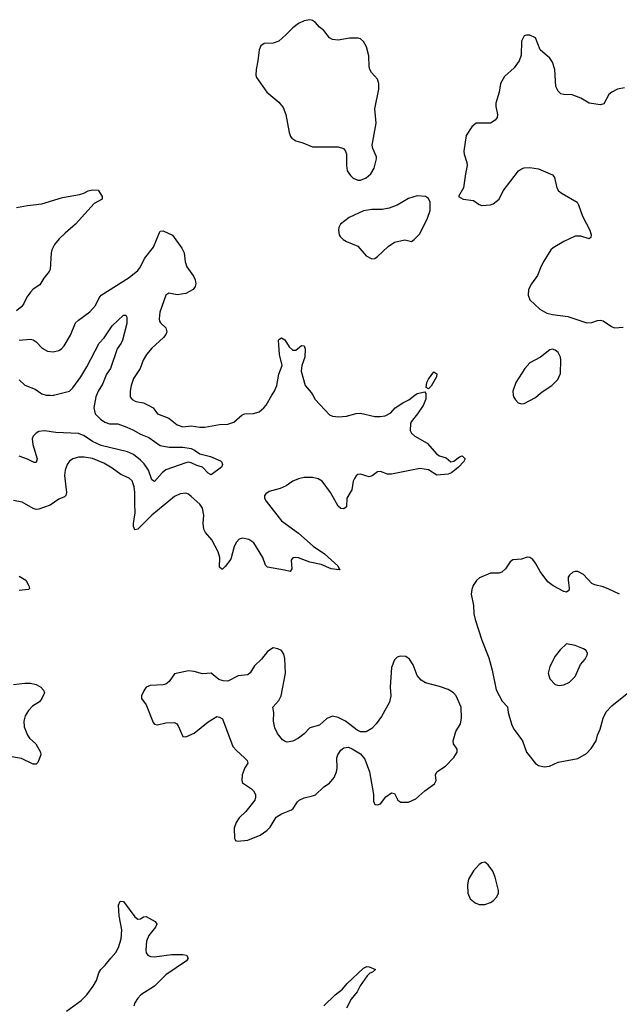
# Model space of a CAD drawing. Header units: inches. Extents: x 1682530 to 1839546, y 640742 to 791647.
# Tile 500 of 656: x 1763774 to 1768024, y 655682 to 662663. Entities that reach past the tile are written whole.
import ezdxf

# ---------------------------------------------------------------- set-up
doc = ezdxf.new("R2010")
doc.units = ezdxf.units.IN
doc.header["$MEASUREMENT"] = 0
doc.layers.add('B7665', color=7, linetype='Continuous')
doc.layers.add('B7666', color=7, linetype='Continuous')

msp = doc.modelspace()

# ---------------------------------------------------------------- linework, layer by layer
at = {"layer": 'B7665', "color": 5}
for points, elevation in [([(1766652.1, 660000), (1766651.4, 659971.4), (1766632.2, 659927.8), (1766592.7, 659867.3), (1766548, 659812), (1766542.5, 659797.5), (1766541.7, 659750), (1766551.2, 659731.2), (1766574.4, 659710), (1766661.3, 659661.3), (1766730, 659583.1), (1766750, 659570.3), (1766796.5, 659556.5), (1766830, 659527.3), (1766850, 659533.4), (1766890, 659564), (1766910, 659570.5), (1766930.8, 659550), (1766920.5, 659530), (1766884.4, 659490), (1766833.7, 659450), (1766810, 659441.4), (1766730, 659434), (1766670, 659470.8), (1766610, 659482), (1766410, 659440.4), (1766381.5, 659441.5), (1766330, 659460.7), (1766310, 659458), (1766272.2, 659427.8), (1766250, 659422), (1766190, 659441.3), (1766170, 659438.7), (1766158, 659430), (1766146, 659410), (1766137.1, 659390), (1766128.2, 659330), (1766093.4, 659270), (1766090.7, 659210), (1766070, 659195.1), (1766050, 659197), (1766030, 659214.5), (1765977.3, 659310), (1765918.3, 659390), (1765890, 659408.5), (1765850, 659417.8), (1765790, 659417.2), (1765750, 659407.2), (1765710.5, 659390), (1765662.7, 659357.3), (1765620, 659340), (1765542.3, 659317.7), (1765517.6, 659302.4), (1765508.2, 659290), (1765508.4, 659271.6), (1765519.5, 659250), (1765630, 659110.3), (1765750, 659022.6), (1765854.6, 658930), (1765934.9, 658874.9), (1766028.2, 658790), (1766035.1, 658775.1), (1766042.8, 658770), (1766037.5, 658762.5), (1765981.2, 658770), (1765910, 658799.3), (1765830, 658815.8), (1765750, 658848.2), (1765730.4, 658849.6), (1765710, 658846.6), (1765698.4, 658830), (1765701.3, 658770), (1765690.4, 658749.6), (1765650, 658761.2), (1765530, 658782), (1765514.7, 658794.7), (1765496, 658850), (1765432.7, 658952.7), (1765397.3, 658977.3), (1765352.9, 658987.1), (1765330, 658978.9), (1765310, 658958.4), (1765293, 658927), (1765270, 658838), (1765230, 658785.6), (1765210, 658766.6), (1765207, 658767), (1765190, 658782), (1765191.1, 658850), (1765179.3, 658890), (1765136.3, 658976.3), (1765090, 659028.2), (1765078.2, 659050), (1765073.6, 659090), (1765078.5, 659150), (1765070, 659199.5), (1765050, 659228), (1764990, 659283), (1764970, 659298.7), (1764950, 659306.3), (1764910, 659301.3), (1764870, 659283.5), (1764709.1, 659150), (1764610, 659051.8), (1764590, 659046.6), (1764580.5, 659070), (1764579.7, 659090), (1764593, 659167), (1764588.5, 659230), (1764590.4, 659310), (1764585.5, 659350), (1764570, 659393.7), (1764550, 659413.1), (1764490, 659439.3), (1764430, 659484.1), (1764370, 659517.7), (1764290, 659552.3), (1764230, 659561.6), (1764190, 659560.8), (1764151.1, 659548.9), (1764126.9, 659533.1), (1764110.2, 659509.8), (1764095.8, 659470), (1764090.2, 659430.2), (1764104.9, 659310), (1764101.3, 659290), (1764090, 659279.7), (1764050, 659263.1), (1763990, 659220.4), (1763910, 659192.4), (1763890, 659189.7), (1763870, 659196.4), (1763790, 659243), (1763730, 659254.7)], 680), ([(1764317.2, 660000), (1764312.7, 659990), (1764300.1, 659910), (1764309.1, 659869.1), (1764345.2, 659830), (1764377.4, 659810), (1764410, 659798.6), (1764470, 659797.1), (1764534.1, 659774.1), (1764575.7, 659755.7), (1764630, 659723.7), (1764690, 659701.1), (1764770, 659644.3), (1764831.9, 659631.9), (1764930, 659632.9), (1764990, 659622.1), (1765012, 659612), (1765050, 659584.2), (1765127.1, 659567.1), (1765195.9, 659535.9), (1765206.8, 659526.8), (1765210.7, 659510), (1765202.8, 659490), (1765130, 659435.3), (1765110, 659448.7), (1765070, 659491.2), (1765030, 659502.2), (1764990, 659521.1), (1764970, 659525.7), (1764950, 659522.2), (1764810, 659470.6), (1764782.6, 659450), (1764729.7, 659389.7), (1764710, 659401.2), (1764686.3, 659470), (1764655.1, 659515.1), (1764630, 659540.9), (1764580, 659580), (1764538, 659598), (1764350, 659644.8), (1764290, 659671.9), (1764230, 659712.4), (1764190, 659729.2), (1764030, 659736.9), (1763950, 659748.2), (1763910, 659743.1), (1763890, 659731.9), (1763868.9, 659711.1), (1763862.6, 659690), (1763865.8, 659650), (1763896.5, 659550), (1763890, 659524.5), (1763876.7, 659523.3), (1763830, 659547.8), (1763770, 659568.6)], 660), ([(1763989, 660000), (1764010, 659999), (1764013.9, 660000)], 660), ([(1764557.3, 660000), (1764557.3, 659990), (1764570.8, 659970), (1764597, 659957), (1764650, 659947.1), (1764690, 659928.3), (1764719.6, 659910), (1764750, 659869.1), (1764830, 659838.3), (1764890, 659790.3), (1764930, 659776.5), (1764990, 659782.2), (1765050, 659773.8), (1765086.2, 659773.8), (1765190, 659792.8), (1765250, 659796), (1765291.6, 659810), (1765350, 659861.7), (1765370, 659867.6), (1765430, 659871.3), (1765470, 659883.2), (1765504.7, 659910), (1765520.5, 659930), (1765561.5, 660000)], 680), ([(1765851.2, 660000), (1765869, 659969), (1765970, 659862.4), (1765990, 659851.3), (1766033, 659847), (1766090, 659851.3), (1766159, 659870), (1766190, 659873.8), (1766290, 659848.9), (1766328.9, 659848.9), (1766364.6, 659855.4), (1766404.1, 659875.9), (1766435.6, 659910), (1766490, 659946.5), (1766532.4, 659967.6), (1766574.1, 660000)], 680), ([(1767272.2, 660000), (1767273.4, 659990), (1767287.1, 659967.1), (1767307.2, 659947.2), (1767330, 659939.3), (1767350, 659942), (1767430, 659983.2), (1767449.5, 660000)], 720), ([(1768026, 658590), (1767950, 658625.5), (1767910, 658642.2), (1767850, 658655.6), (1767830, 658665.1), (1767769.4, 658730), (1767730, 658751.5), (1767710, 658751.6), (1767694.2, 658745.8), (1767670, 658725.2), (1767661.6, 658710), (1767660.4, 658690), (1767667.9, 658632.1), (1767664.9, 658615.1), (1767650, 658605.1), (1767630, 658609.7), (1767555.8, 658650), (1767518, 658678), (1767462, 658750), (1767430, 658809.3), (1767410, 658835.1), (1767390, 658849.4), (1767370, 658852.7), (1767330, 658837.2), (1767270, 658833.2), (1767250, 658819), (1767217.3, 658770), (1767190, 658746.6), (1767170, 658739.3), (1767110, 658738), (1767033.8, 658706.2), (1767012.1, 658687.9), (1766988.9, 658651.1), (1766978, 658622), (1766973.1, 658590), (1766990.4, 658510), (1766993.4, 658450), (1767002, 658410), (1767050, 658264), (1767098.6, 658138.6), (1767122.8, 658050), (1767150, 657911.3), (1767192.2, 657832.2), (1767230.3, 657790.3), (1767235.8, 657750), (1767261.8, 657661.8), (1767277.6, 657630), (1767336.4, 657550), (1767364.9, 657470), (1767430.3, 657390.3), (1767450, 657375.8), (1767490, 657364.9), (1767529.7, 657370.3), (1767590, 657398.9), (1767730, 657424.9), (1767790, 657460.9), (1767825, 657495), (1767859.1, 657550), (1767870, 657591), (1767888.2, 657631.8), (1767908.3, 657710), (1767930, 657755.5), (1767970, 657797.1), (1768090, 657894)], 720), ([(1763770, 658716.5), (1763817.6, 658690), (1763839.5, 658650), (1763842, 658630), (1763836, 658624), (1763770, 658615.8)], 680), ([(1763730, 657950.4), (1763810, 657959.5), (1763850, 657958.4), (1763890.4, 657950.4), (1763922.8, 657930), (1763942.8, 657910), (1763950.3, 657890.3), (1763930, 657849.3), (1763912.9, 657827.1), (1763863.4, 657796.6), (1763835.1, 657764.9), (1763812.4, 657727.6), (1763802, 657690), (1763804.7, 657650), (1763827.9, 657590), (1763842.3, 657570), (1763889.1, 657529.1), (1763921.1, 657470), (1763923.8, 657450), (1763902.8, 657397.2), (1763890, 657384.5), (1763870, 657383.6), (1763785.3, 657425.3), (1763690, 657440.4)], 680), ([(1764105.9, 655634.1), (1764210, 655710.3), (1764249.8, 655750), (1764294.6, 655810), (1764317.4, 655850), (1764335.3, 655904.7), (1764349.7, 655930), (1764380.2, 655959.8), (1764418.5, 656010), (1764456, 656050), (1764474.8, 656085.2), (1764492.6, 656147.4), (1764498.1, 656210), (1764478.6, 656310), (1764473.9, 656386.1), (1764486.4, 656413.6), (1764510, 656410.3), (1764590, 656302), (1764610, 656285.5), (1764630, 656287.7), (1764650, 656302), (1764670, 656304.9), (1764734.9, 656270), (1764746, 656250), (1764736.9, 656230), (1764689.6, 656170.4), (1764672.9, 656130), (1764666.7, 656066.7), (1764670, 656046.4), (1764681.7, 656030), (1764701.3, 656021.3), (1764730, 656018.4), (1764850, 656034.7), (1764930, 656035.6), (1764954.8, 656030), (1764967.7, 656010), (1764955.5, 655990), (1764809.4, 655890.6), (1764728.4, 655810), (1764632.4, 655750), (1764610, 655726), (1764590, 655691.8), (1764583.2, 655670)], 680), ([(1765930, 655670.3), (1766010, 655750.3), (1766062.4, 655790), (1766094.7, 655830), (1766210, 655939.5), (1766234, 655950), (1766250, 655948), (1766296, 655930), (1766274.8, 655910), (1766256, 655904), (1766235.3, 655884.7), (1766185.8, 655814.2), (1766166.5, 655770), (1766122.2, 655717.8), (1766090, 655654.8)], 680)]:
    msp.add_lwpolyline(points, dxfattribs=dict(at, elevation=elevation))
for points, elevation in [([(1765570, 658209.6), (1765530, 658182.9), (1765488.2, 658130), (1765438.5, 658081.5), (1765407.4, 658032.6), (1765390, 658018.4), (1765321, 658010), (1765250, 657974.3), (1765214.7, 657974.7), (1765184.2, 657984.2), (1765130, 658028.7), (1765070, 658025.2), (1765010, 658042), (1764970, 658047), (1764870, 658024), (1764834, 657970), (1764808.6, 657951.4), (1764790, 657946), (1764698.7, 657941.3), (1764670.8, 657930), (1764655.5, 657910), (1764636.3, 657870), (1764637.3, 657850), (1764670, 657806), (1764719.5, 657679.5), (1764730, 657668), (1764750, 657664.4), (1764810, 657678.4), (1764870, 657680.5), (1764886.8, 657670), (1764896.7, 657656.7), (1764930, 657582), (1764950, 657578), (1765010, 657604.9), (1765110, 657684.9), (1765170, 657722.8), (1765190, 657718.8), (1765210, 657706), (1765284.9, 657510), (1765310, 657480.7), (1765367.3, 657430), (1765384.7, 657410), (1765391.6, 657391.6), (1765370, 657358), (1765350.7, 657310), (1765347.3, 657270), (1765353.4, 657253.4), (1765416, 657210), (1765430, 657196), (1765444, 657170), (1765444.9, 657150), (1765439.1, 657130), (1765377.3, 657050), (1765330, 657005.2), (1765307.7, 656970), (1765294, 656930), (1765296.9, 656856.9), (1765303.5, 656843.5), (1765318, 656838), (1765390, 656846.4), (1765478.3, 656881.7), (1765526.2, 656913.8), (1765550, 656938.8), (1765591.9, 657008.1), (1765630, 657033.4), (1765700.1, 657059.9), (1765712.7, 657070), (1765742.5, 657117.5), (1765755.3, 657130), (1765790, 657146.8), (1765850, 657159.1), (1765870, 657168.2), (1765930, 657223.1), (1765969.7, 657250.3), (1766002.9, 657290), (1766018.4, 657330), (1766023.3, 657356.7), (1766022, 657430), (1766028.5, 657451.5), (1766050, 657484.9), (1766070, 657501.6), (1766104.1, 657504.1), (1766130, 657492.7), (1766190, 657458), (1766220.6, 657420.6), (1766251.8, 657330), (1766280.3, 657170), (1766281.6, 657121.6), (1766290, 657098), (1766310, 657096), (1766330, 657102.8), (1766367.9, 657152.1), (1766410, 657181), (1766430, 657176), (1766454, 657130), (1766474.6, 657114.6), (1766530, 657115.3), (1766580.6, 657139.4), (1766644.6, 657195.4), (1766714.6, 657245.4), (1766726.3, 657270), (1766719.7, 657310), (1766729.6, 657330), (1766791.8, 657370), (1766850, 657432.7), (1766875.1, 657470), (1766874.3, 657490), (1766849.1, 657529.1), (1766846, 657550), (1766864.4, 657615.6), (1766898.5, 657670), (1766904.5, 657710), (1766901.8, 657790), (1766868.2, 657870), (1766848, 657890), (1766810, 657914.5), (1766750, 657935.4), (1766650, 657960.7), (1766619.3, 657979.3), (1766590, 658013.2), (1766561.6, 658090), (1766537, 658130), (1766510, 658147.3), (1766470, 658149.4), (1766450, 658142.7), (1766430, 658124), (1766408.4, 658070), (1766398.7, 657930), (1766403.1, 657870), (1766394.9, 657825.1), (1766337.5, 657722.5), (1766300.5, 657670), (1766270, 657638), (1766230, 657615.1), (1766190, 657615.1), (1766166.2, 657626.2), (1766082.7, 657690), (1766030, 657716.2), (1765990, 657724.5), (1765950, 657709.3), (1765898.4, 657661.6), (1765830, 657641.3), (1765790, 657600.5), (1765750, 657569.7), (1765710, 657548), (1765670, 657540.5), (1765650, 657547), (1765637.2, 657557.2), (1765601.6, 657601.6), (1765582.5, 657642.5), (1765573.1, 657690), (1765575.4, 657750), (1765567.3, 657790), (1765610, 657835.5), (1765626.9, 657870), (1765658, 658030), (1765652.9, 658132.9), (1765645.6, 658165.6), (1765629.6, 658189.6), (1765602.7, 658202.7)], 720), ([(1767650, 658238), (1767603.7, 658196.3), (1767570, 658149.3), (1767530, 658077.2), (1767518.4, 658030), (1767530.6, 657990), (1767570, 657950.6), (1767596.6, 657943.4), (1767630, 657947.3), (1767670, 657966.8), (1767710, 658006.8), (1767748.2, 658091.8), (1767782.7, 658130), (1767796.5, 658156.5), (1767797.2, 658170), (1767789.4, 658189.4), (1767770, 658202.7), (1767710, 658226)], 740), ([(1767070, 656689.2), (1767050, 656686), (1767030, 656672.7), (1766990, 656629.2), (1766955.5, 656570), (1766946.4, 656530), (1766950.5, 656470.5), (1766966.8, 656430), (1767001.1, 656401.1), (1767030, 656390.7), (1767069.3, 656390.7), (1767110, 656404), (1767130, 656414.8), (1767156.1, 656443.9), (1767166.6, 656470), (1767166.6, 656490), (1767143.2, 656583.2), (1767126.3, 656626.3), (1767093.2, 656670)], 720)]:
    msp.add_lwpolyline(points, close=True, dxfattribs=dict(at, elevation=elevation))
at = {"layer": 'B7666', "color": 5}
for points, elevation in [([(1765830, 662662.7), (1765790, 662655.1), (1765750, 662634.5), (1765710, 662605.1), (1765663.2, 662556.8), (1765610, 662511.5), (1765570, 662495.1), (1765506.4, 662493.6), (1765482.8, 662477.2), (1765470.5, 662449.5), (1765462.4, 662370), (1765448.5, 662308.5), (1765446.7, 662270), (1765452.1, 662252.1), (1765525.5, 662150), (1765610, 662078), (1765641.1, 662041.1), (1765659.6, 661990), (1765684, 661864), (1765693.8, 661833.8), (1765702.9, 661822.9), (1765730, 661804.4), (1765781, 661790), (1765850, 661762), (1766030, 661760.8), (1766069, 661749), (1766083.7, 661730), (1766090.3, 661710), (1766090.3, 661630), (1766095.3, 661590), (1766117.8, 661557.8), (1766138.3, 661538.3), (1766170, 661524), (1766190, 661524.9), (1766230, 661540.4), (1766262.9, 661570), (1766285.1, 661610), (1766303.3, 661676.7), (1766303.6, 661690), (1766276.3, 661750), (1766272.3, 661772.3), (1766299.2, 661930), (1766290.9, 662030), (1766319.7, 662170), (1766319.6, 662210), (1766310, 662241.2), (1766267.6, 662287.6), (1766256.3, 662310), (1766251.2, 662330), (1766247.5, 662407.5), (1766232.3, 662470), (1766210, 662509.2), (1766190, 662526), (1766171.5, 662531.5), (1766111.4, 662531.4), (1766030, 662518), (1765990, 662522.9), (1765970, 662535.1), (1765930, 662586.6), (1765899.3, 662610), (1765870, 662642.7), (1765850, 662656)], 720), ([(1766590, 661414.2), (1766530, 661394.7), (1766450, 661348), (1766392.7, 661327.3), (1766342, 661318), (1766270, 661317.7), (1766210, 661308.2), (1766110, 661259.6), (1766046.6, 661213.4), (1766034.9, 661190), (1766032.7, 661170), (1766038, 661138), (1766044.8, 661124.8), (1766065.3, 661105.3), (1766090, 661090.4), (1766170, 661057), (1766229, 660989), (1766270, 660968.4), (1766290, 660970.5), (1766310, 660983), (1766384.9, 661055.1), (1766430, 661086.4), (1766502.8, 661102.8), (1766550, 661091.3), (1766570, 661104.7), (1766610, 661144), (1766665.2, 661254.8), (1766682.6, 661310), (1766684, 661370), (1766670, 661395.1), (1766649, 661410)], 720), ([(1766670, 660046.6), (1766654.6, 660054.6), (1766659.6, 660090), (1766670, 660113), (1766710, 660166), (1766730, 660152), (1766726.8, 660130), (1766690, 660065.1)], 680)]:
    msp.add_lwpolyline(points, close=True, dxfattribs=dict(at, elevation=elevation))
for points, elevation in [([(1768061.3, 662178.7), (1768010, 662169.3), (1767970, 662149.4), (1767950, 662132.3), (1767913.3, 662066.7), (1767890, 662058.7), (1767810, 662070.9), (1767750, 662107.4), (1767690.4, 662129.6), (1767630, 662131.3), (1767610, 662137.6), (1767590, 662157), (1767574.7, 662190), (1767565.7, 662310), (1767550, 662362.7), (1767530, 662389.4), (1767462.7, 662450), (1767430, 662534), (1767390, 662553.2), (1767366, 662554), (1767350, 662548), (1767330.7, 662509.3), (1767328, 662410), (1767314.4, 662370), (1767278.9, 662321.1), (1767210, 662260.5), (1767180.8, 662210), (1767171.7, 662150), (1767149.1, 662070), (1767148.2, 662048.2), (1767160.3, 661990), (1767158.4, 661970), (1767143.8, 661950), (1767110, 661929.7), (1767010, 661929.5), (1766977.7, 661902.3), (1766937.2, 661842.8), (1766922, 661730), (1766923.1, 661710), (1766943, 661650), (1766944.9, 661630), (1766932.4, 661570), (1766920.4, 661470), (1766882.8, 661410), (1766918, 661390), (1766990, 661380.3), (1767030, 661352.8), (1767050, 661346.3), (1767109.8, 661350.2), (1767130, 661356.5), (1767173.1, 661390), (1767200.4, 661450), (1767309.9, 661590.1), (1767330, 661604.7), (1767350, 661611.4), (1767390, 661614.3), (1767450, 661604.2), (1767550, 661562), (1767563.4, 661543.4), (1767581.7, 661470), (1767592.2, 661450), (1767618.4, 661430), (1767723.7, 661370), (1767734.9, 661350), (1767762.3, 661270), (1767813.6, 661170), (1767823, 661137), (1767820.7, 661119.3), (1767810, 661109.6), (1767750, 661128.8), (1767710, 661127.1), (1767630.3, 661090), (1767554.6, 661045.4), (1767538.7, 661030), (1767488.7, 660950), (1767470, 660916), (1767444.2, 660850), (1767401.3, 660790), (1767379.5, 660750), (1767376.4, 660710), (1767390, 660677.3), (1767460.5, 660610), (1767510, 660581.7), (1767550, 660571.7), (1767659.6, 660559.6), (1767793, 660513), (1767830, 660516.4), (1767870, 660530.3), (1767890, 660532), (1767910, 660527), (1767967.9, 660487.9), (1767990, 660478.7), (1768050, 660482.8)], 720), ([(1763750, 661330.3), (1763830, 661346), (1763930, 661356.9), (1764078.1, 661401.9), (1764196.9, 661423.1), (1764227.1, 661432.9), (1764258, 661450), (1764290, 661457.6), (1764330, 661453.1), (1764357.6, 661410), (1764357.1, 661390), (1764301.5, 661358.5), (1764170, 661213.3), (1764094.9, 661150), (1764054, 661110), (1764021.3, 661070), (1764001.1, 661030), (1763996, 661010), (1763988.9, 660891.1), (1763983.2, 660876.8), (1763944.9, 660830), (1763915.9, 660784.1), (1763870, 660752), (1763849, 660731), (1763823.8, 660696.2), (1763803, 660650), (1763788, 660630), (1763750, 660597.6)], 680), ([(1763770.3, 660390.3), (1763850, 660398.7), (1763870, 660392.4), (1763890, 660378.4), (1763933.9, 660333.9), (1763970, 660312), (1764011.9, 660308.1), (1764050, 660317), (1764070, 660328.5), (1764089.8, 660350.2), (1764134.3, 660425.7), (1764170, 660513), (1764190, 660532.4), (1764270, 660590.4), (1764310, 660635.5), (1764335.8, 660690), (1764350.8, 660709.2), (1764550, 660835.6), (1764610, 660885.3), (1764629.8, 660910.2), (1764658.7, 660970), (1764721.4, 661050), (1764764.9, 661155.1), (1764770, 661162.8), (1764790, 661164.9), (1764855.5, 661135.5), (1764922.5, 661042.5), (1764939.1, 661010), (1764947.1, 660947.1), (1764957.6, 660910), (1765005.3, 660845.3), (1765017.4, 660817.4), (1765022.3, 660790), (1765017.8, 660770), (1765002.6, 660750), (1764950, 660722), (1764890, 660711.2), (1764830, 660723.6), (1764810, 660709.3), (1764767, 660590), (1764762.4, 660542.4), (1764764.7, 660524.7), (1764772.5, 660512.5), (1764810, 660478.8), (1764815.8, 660450), (1764808.7, 660430), (1764793.7, 660410), (1764710, 660333.7), (1764673.1, 660290), (1764649, 660250), (1764626.5, 660190), (1764579.8, 660119.8), (1764563.1, 660070), (1764557.1, 660030), (1764557.3, 660000)], 680), ([(1764013.9, 660000), (1764126.6, 660030), (1764150, 660051.8), (1764208, 660130), (1764250, 660201.1), (1764338, 660370), (1764372.8, 660407.2), (1764430, 660493.1), (1764510, 660567.7), (1764526.8, 660566.8), (1764532.8, 660552.8), (1764532.2, 660510), (1764502.3, 660390), (1764493.4, 660370), (1764464.6, 660330), (1764417.8, 660190), (1764389.6, 660150), (1764360.9, 660079.1), (1764330, 660028.5), (1764317.2, 660000)], 660), ([(1765561.5, 660000), (1765579.1, 660030), (1765596, 660070), (1765611.5, 660150), (1765634.5, 660210), (1765614.3, 660290), (1765607.8, 660390), (1765610, 660396), (1765630, 660406.8), (1765653.8, 660393.8), (1765684.4, 660344.4), (1765710, 660320.7), (1765730, 660320.7), (1765770, 660354), (1765790.3, 660350.3), (1765796, 660330), (1765793.8, 660270), (1765772.3, 660210), (1765767.9, 660170), (1765797.5, 660070), (1765839.8, 660019.8), (1765851.2, 660000)], 680), ([(1767449.5, 660000), (1767476.6, 660023.4), (1767545.6, 660070), (1767588.8, 660111.2), (1767606.3, 660153.7), (1767609.7, 660249.7), (1767606.3, 660270), (1767590, 660302.7), (1767570, 660319.5), (1767550, 660327), (1767530, 660322), (1767465.5, 660270), (1767390, 660229.6), (1767353.7, 660190), (1767290.3, 660090), (1767268.7, 660030), (1767272.2, 660000)], 720), ([(1763770, 660108.7), (1763810, 660071.7), (1763882.7, 660042.7), (1763930.2, 660010.2), (1763961.4, 660001.4), (1763989, 660000)], 660), ([(1766574.1, 660000), (1766590, 660012.3), (1766645.4, 660025.4), (1766652.4, 660012.4), (1766652.1, 660000)], 680)]:
    msp.add_lwpolyline(points, dxfattribs=dict(at, elevation=elevation))

doc.saveas('drawing.dxf')
